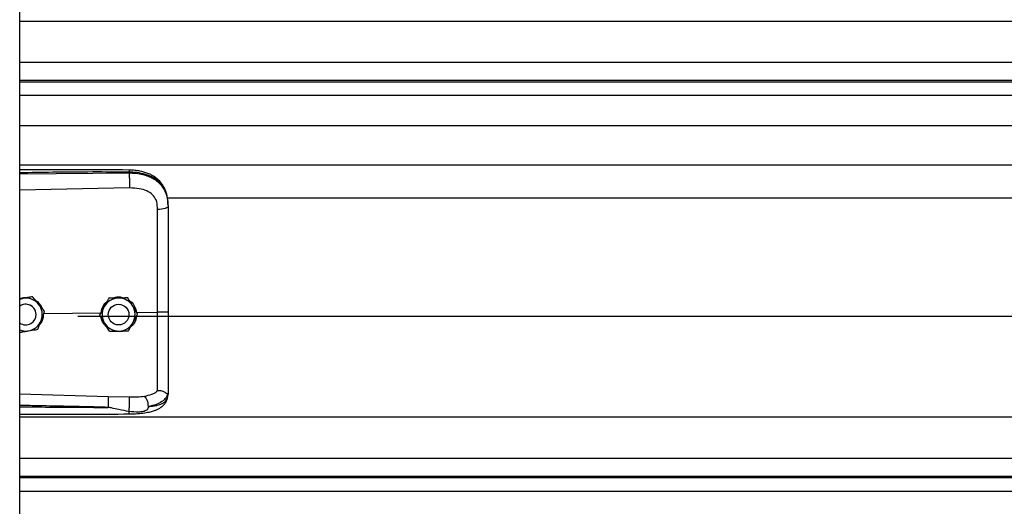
# Model space of a CAD drawing. Header units: inches. Extents: x 170 to 284, y 215 to 248.
# Tile 396 of 656: x 202.5 to 203.012, y 223.769 to 224.021. Entities that reach past the tile are written whole.
import ezdxf

# ---------------------------------------------------------------- set-up
doc = ezdxf.new("R2010")
doc.units = ezdxf.units.IN
doc.header["$LTSCALE"] = 0.25
doc.header["$MEASUREMENT"] = 0
doc.layers.add('RH FRONT OF HOOD', color=7, linetype='Continuous')

msp = doc.modelspace()

# ---------------------------------------------------------------- linework, layer by layer
at = {"layer": 'RH FRONT OF HOOD'}
for p, q in [((202.5003237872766, 220.1328032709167), (202.5003237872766, 224.3332527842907)), ((202.5003237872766, 224.020570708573), (206.5326438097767, 224.020570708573)), ((202.5003237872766, 223.9991917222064), (206.5326438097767, 223.9991917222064)), ((206.5326438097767, 223.9897064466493), (202.5003237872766, 223.9897064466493)), ((202.5003237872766, 223.9890670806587), (206.5326438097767, 223.9890670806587)), ((202.5003237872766, 223.9820489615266), (206.5326438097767, 223.9820489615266)), ((202.5003237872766, 223.9663648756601), (206.5326438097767, 223.9663648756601)), ((202.5003237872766, 223.9459768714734), (206.5326438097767, 223.9459768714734)), ((202.5003237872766, 223.9412285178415), (202.5571710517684, 223.9417652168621)), ((202.5571710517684, 223.9417652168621), (202.5571710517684, 223.9421765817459)), ((202.557267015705, 223.9339763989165), (202.5003237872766, 223.9327668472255)), ((202.5768719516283, 223.9289012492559), (206.4560926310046, 223.9289012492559)), ((202.5773665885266, 223.9248419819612), (202.5773665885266, 223.92435366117)), ((202.5020983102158, 223.8767005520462), (202.5003237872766, 223.8764116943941)), ((202.5069763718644, 223.8774966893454), (202.5060478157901, 223.8773455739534)), ((202.5069763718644, 223.8774950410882), (202.5069763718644, 223.8774966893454)), ((202.5466154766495, 223.8767369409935), (202.5466154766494, 223.8767385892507)), ((202.5564989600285, 223.8768852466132), (202.5564989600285, 223.8768868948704)), ((202.5088241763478, 223.868250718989), (202.5088241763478, 223.8682515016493)), ((202.5128579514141, 223.8688579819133), (202.5425559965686, 223.8691422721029)), ((202.5132301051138, 223.8698402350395), (202.5132301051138, 223.8698418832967)), ((202.5418021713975, 223.8681034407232), (202.5418021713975, 223.8681050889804)), ((202.5463354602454, 223.868251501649), (202.5463733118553, 223.8688867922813)), ((202.5463354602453, 223.8682515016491), (202.5463354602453, 223.8682507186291)), ((202.5553328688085, 223.8721658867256), (202.5562784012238, 223.8709958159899)), ((202.5562784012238, 223.8709958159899), (202.5564259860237, 223.8707321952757)), ((202.5570180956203, 223.8686869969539), (202.5570358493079, 223.8682515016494)), ((202.5570358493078, 223.8682507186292), (202.5570358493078, 223.8682515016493)), ((202.5609953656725, 223.8693187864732), (202.5719089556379, 223.8694232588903)), ((202.5615691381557, 223.8684000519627), (202.5615691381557, 223.8684017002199)), ((202.5304915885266, 223.8675087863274), (206.5024760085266, 223.8675087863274)), ((202.5773665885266, 223.8273005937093), (202.5773665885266, 223.8267717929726)), ((202.5003237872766, 223.8270951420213), (202.5462594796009, 223.8257633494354)), ((202.5462594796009, 223.8257633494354), (202.5572451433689, 223.8255012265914)), ((202.5770268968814, 223.8247866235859), (202.5773665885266, 223.8267717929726)), ((202.5003237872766, 223.815123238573), (206.5326438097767, 223.815123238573)), ((202.5003237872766, 223.7937442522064), (206.5326438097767, 223.7937442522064)), ((206.5326438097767, 223.7842589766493), (202.5003237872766, 223.7842589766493)), ((202.5003237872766, 223.7836196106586), (206.5326438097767, 223.7836196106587)), ((202.5003237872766, 223.7766014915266), (206.5326438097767, 223.7766014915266))]:
    msp.add_line(p, q, dxfattribs=at)
at = {"layer": 'RH FRONT OF HOOD', "flags": 128}
for points in [[(202.5773665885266, 223.92435366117), (202.577262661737, 223.9240579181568), (202.5769547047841, 223.9237730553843), (202.5764540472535, 223.9235095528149), (202.5757791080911, 223.9232771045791), (202.5749547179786, 223.9230842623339), (202.5740112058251, 223.9229381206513), (202.5729832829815, 223.9228440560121), (202.5719087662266, 223.9228055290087)], [(202.5003237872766, 223.8762110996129), (202.501007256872, 223.8764487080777), (202.5020983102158, 223.8767005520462)]]:
    msp.add_lwpolyline(points, dxfattribs=at)
at = {"layer": 'RH FRONT OF HOOD'}
msp.add_circle((202.5516856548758, 223.8682507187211), 0.005350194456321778, dxfattribs=at)
for centre, radius, start, end in [((202.5034739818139, 223.8682515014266), 0.005350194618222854, 39.24773075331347, 126.0718980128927), ((202.5034739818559, 223.8682507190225), 0.005350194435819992, 300.0097421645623, 126.0718999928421), ((202.5034739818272, 223.8682515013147), 0.00856031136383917, 39.24773070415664, 99.24772960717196), ((202.5034739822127, 223.8682515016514), 0.008560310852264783, 339.2477292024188, 39.24773059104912), ((202.5516856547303, 223.8682515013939), 0.008560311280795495, 90.85968127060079, 150.8596805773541), ((202.5516856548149, 223.8682515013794), 0.00856031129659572, 30.8596826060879, 90.8596818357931), ((202.5034739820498, 223.8682515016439), 0.005350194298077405, 5.903435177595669e-08, 39.24773054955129), ((202.5516856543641, 223.8682515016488), 0.008560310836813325, 150.8596808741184, 210.8596823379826), ((202.5516856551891, 223.8682515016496), 0.008560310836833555, 330.8596808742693, 30.85968233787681), ((202.5034739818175, 223.8682507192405), 0.005350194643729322, 233.9281021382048, 300.009741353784), ((202.5034739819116, 223.8682515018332), 0.008560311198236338, 279.2477290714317, 339.247728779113), ((202.5516856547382, 223.868251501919), 0.008560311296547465, 210.8596826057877, 270.8596818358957), ((202.5516856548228, 223.8682515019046), 0.008560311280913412, 270.8596812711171, 330.8596805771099), ((202.5034739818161, 223.8682515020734), 0.00856031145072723, 248.407675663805, 279.2477294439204)]:
    msp.add_arc(centre, radius, start, end, dxfattribs=at)
for points, knots in [([(202.5571524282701, 223.943268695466), (202.5479354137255, 223.9433366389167), (202.5298485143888, 223.9434699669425), (202.5109049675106, 223.9434126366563), (202.5011792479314, 223.9433598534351), (202.5003237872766, 223.943355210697)], [0, 0, 0, 0, 0.4865830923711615, 0.9548405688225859, 1, 1, 1, 1]), ([(202.5571710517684, 223.9421765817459), (202.5508652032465, 223.9422159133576), (202.5376261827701, 223.9422984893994), (202.518676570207, 223.9421173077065), (202.5060360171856, 223.9418963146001), (202.5003237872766, 223.9417964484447)], [0, 0, 0, 0, 0.3326703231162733, 0.6984356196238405, 1, 1, 1, 1]), ([(202.5571522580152, 223.9432528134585), (202.5571534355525, 223.9432568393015), (202.5571574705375, 223.9432706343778), (202.5571626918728, 223.9431557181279), (202.5571693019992, 223.9428629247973), (202.5571703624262, 223.9424469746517), (202.5571710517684, 223.9421765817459)], [0, 0, 0, 0, 0.09787641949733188, 0.3353863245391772, 0.5679606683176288, 1, 1, 1, 1]), ([(202.5772801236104, 223.9268850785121), (202.5771611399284, 223.9279555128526), (202.5769457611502, 223.9298931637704), (202.576200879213, 223.9324117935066), (202.5753436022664, 223.9343215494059), (202.574268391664, 223.9360741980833), (202.5729533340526, 223.937662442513), (202.5714826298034, 223.938957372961), (202.5701089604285, 223.9399172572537), (202.568666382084, 223.9407487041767), (202.5662881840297, 223.9418158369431), (202.5633517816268, 223.942628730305), (202.560042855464, 223.9431571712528), (202.5581510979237, 223.9432301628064), (202.5571524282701, 223.9432686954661)], [0, 0, 0, 0, 0.1084465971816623, 0.1963050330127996, 0.269182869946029, 0.3279968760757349, 0.4149595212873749, 0.4916410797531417, 0.53897604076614, 0.5941910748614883, 0.6694152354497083, 0.8148545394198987, 0.9022606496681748, 1, 1, 1, 1]), ([(202.5773665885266, 223.9248419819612), (202.5773038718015, 223.9261984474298), (202.5771854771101, 223.9287591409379), (202.5762159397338, 223.9322501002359), (202.5749267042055, 223.934662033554), (202.5735628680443, 223.9363647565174), (202.5724799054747, 223.9374081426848), (202.571420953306, 223.9382366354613), (202.5704315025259, 223.9388965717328), (202.5691971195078, 223.9395916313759), (202.5676031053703, 223.9403173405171), (202.5649393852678, 223.9412253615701), (202.5614042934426, 223.9419852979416), (202.5584977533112, 223.9421166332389), (202.5571710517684, 223.9421765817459)], [0, 0, 0, 0, 0.1307156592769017, 0.2467609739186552, 0.3577928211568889, 0.4170971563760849, 0.4791482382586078, 0.5177152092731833, 0.5590896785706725, 0.6032945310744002, 0.6633484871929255, 0.7353692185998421, 0.8792082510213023, 1, 1, 1, 1]), ([(202.5571710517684, 223.9417652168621), (202.5571927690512, 223.9411893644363), (202.5572378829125, 223.9399931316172), (202.5572788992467, 223.9377680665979), (202.5572921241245, 223.9355906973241), (202.5572751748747, 223.934500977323), (202.557267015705, 223.9339763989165)], [0, 0, 0, 0, 0.2406941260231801, 0.4999999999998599, 0.7593058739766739, 1, 1, 1, 1]), ([(202.5571710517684, 223.9417652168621), (202.5583678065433, 223.9417335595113), (202.5608000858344, 223.9416692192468), (202.5641296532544, 223.941050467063), (202.5671080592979, 223.9401072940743), (202.5696396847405, 223.9388937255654), (202.5718852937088, 223.9373477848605), (202.573747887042, 223.9355125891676), (202.5752415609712, 223.9333774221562), (202.5764108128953, 223.9308228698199), (202.5772076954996, 223.9277465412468), (202.5773131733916, 223.9254942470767), (202.5773665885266, 223.92435366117)], [0, 0, 0, 0, 0.1094013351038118, 0.2223468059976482, 0.315179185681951, 0.4102231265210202, 0.5012749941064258, 0.5946006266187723, 0.6834485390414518, 0.7745330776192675, 0.8858211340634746, 1, 1, 1, 1]), ([(202.5714831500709, 223.9267388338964), (202.5714831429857, 223.926738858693), (202.5713805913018, 223.927097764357), (202.5708853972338, 223.9285039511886), (202.5693493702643, 223.9307066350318), (202.5662823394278, 223.9326098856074), (202.5621661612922, 223.9338215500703), (202.559013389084, 223.93392120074), (202.557267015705, 223.9339763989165)], [0, 0, 0, 0, 4.497367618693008e-06, 0.06509473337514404, 0.261670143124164, 0.4753105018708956, 0.709365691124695, 1, 1, 1, 1]), ([(202.5719087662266, 223.9228055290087), (202.571838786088, 223.9241301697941), (202.5717688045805, 223.9254548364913), (202.5714831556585, 223.9267388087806), (202.5714831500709, 223.9267388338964)], [0, 0, 0, 0, 0.999980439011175, 1, 1, 1, 1]), ([(202.5773665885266, 223.92435366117), (202.5773665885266, 223.9207234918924), (202.5773665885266, 223.9134525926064), (202.5773665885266, 223.9023718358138), (202.5773665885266, 223.8911892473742), (202.5773665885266, 223.8802205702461), (202.5773665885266, 223.8729727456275), (202.5773665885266, 223.8694929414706)], [0, 0, 0, 0, 0.2027568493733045, 0.4061035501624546, 0.60886041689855, 0.8122072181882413, 1, 1, 1, 1]), ([(202.5719089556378, 223.8694232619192), (202.5719089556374, 223.8694232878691), (202.5719088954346, 223.8728096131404), (202.5719088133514, 223.8798563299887), (202.5719087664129, 223.8905295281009), (202.5719087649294, 223.9014055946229), (202.5719087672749, 223.9121929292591), (202.571908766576, 223.9192679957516), (202.5719087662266, 223.9228055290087)], [0, 0, 0, 0, 1.439079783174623e-06, 0.1877923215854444, 0.3908439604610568, 0.5938956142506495, 0.796947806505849, 1, 1, 1, 1]), ([(202.5003237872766, 223.8765306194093), (202.5011614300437, 223.8768112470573), (202.5025706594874, 223.8772833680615), (202.5040437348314, 223.8771647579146), (202.5046412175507, 223.8771166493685)], [0, 0, 0, 0, 0.5943977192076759, 1, 1, 1, 1]), ([(202.5069763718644, 223.8774950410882), (202.506300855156, 223.8773849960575), (202.5049339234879, 223.877162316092), (202.5032688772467, 223.8768911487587), (202.5023156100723, 223.8767359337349), (202.5020983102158, 223.8767005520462)], [0, 0, 0, 0, 0.4299704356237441, 0.8700602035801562, 0.9999999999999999, 0.9999999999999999, 0.9999999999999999, 0.9999999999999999]), ([(202.5101032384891, 223.8736695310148), (202.5099795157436, 223.8738209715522), (202.5090118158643, 223.875005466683), (202.5079506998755, 223.8763042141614), (202.5070713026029, 223.8773805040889), (202.5069763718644, 223.8774966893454)], [0, 0, 0, 0, 0.1156468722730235, 0.9045342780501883, 1, 1, 1, 1]), ([(202.5101032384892, 223.8736673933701), (202.5099795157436, 223.8738188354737), (202.5090118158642, 223.8750033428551), (202.5079506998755, 223.8763022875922), (202.5070713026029, 223.8773788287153), (202.5069763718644, 223.8774950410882)], [0, 0, 0, 0, 0.115646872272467, 0.9045342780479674, 1, 1, 1, 1]), ([(202.5082475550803, 223.8758007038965), (202.5088969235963, 223.8753729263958), (202.5103878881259, 223.874390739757), (202.5116895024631, 223.8726582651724), (202.5119654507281, 223.8714219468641), (202.512020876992, 223.871173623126)], [0, 0, 0, 0, 0.3814222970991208, 0.8757540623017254, 1, 1, 1, 1]), ([(202.5132301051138, 223.8698418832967), (202.5129660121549, 223.8701651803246), (202.5119668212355, 223.8713883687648), (202.5108931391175, 223.87270263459), (202.5101032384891, 223.8736695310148)], [0, 0, 0, 0, 0.2643068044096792, 1, 1, 1, 1]), ([(202.5132301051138, 223.8698402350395), (202.5129660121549, 223.8701634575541), (202.5119668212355, 223.8713863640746), (202.5108931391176, 223.8727005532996), (202.5101032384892, 223.8736673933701)], [0, 0, 0, 0, 0.2643068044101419, 1, 1, 1, 1]), ([(202.5427198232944, 223.8697511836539), (202.5428822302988, 223.8705031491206), (202.5432611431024, 223.8722575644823), (202.5443905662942, 223.8740980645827), (202.5454303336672, 223.8748294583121), (202.545628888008, 223.8749691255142)], [0, 0, 0, 0, 0.3776771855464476, 0.8811610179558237, 1, 1, 1, 1]), ([(202.5466154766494, 223.8767385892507), (202.5462822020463, 223.8761408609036), (202.5456078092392, 223.8749313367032), (202.5447863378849, 223.8734579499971), (202.5443160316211, 223.8726143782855), (202.5442088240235, 223.8724220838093)], [0, 0, 0, 0, 0.4299704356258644, 0.8700602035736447, 0.9999999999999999, 0.9999999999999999, 0.9999999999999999, 0.9999999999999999]), ([(202.5466154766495, 223.8767369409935), (202.5462822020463, 223.8761390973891), (202.5456078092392, 223.8749293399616), (202.5447863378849, 223.873455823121), (202.5443160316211, 223.8726122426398), (202.5442088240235, 223.8724199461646)], [0, 0, 0, 0, 0.4299704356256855, 0.8700602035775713, 0.9999999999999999, 0.9999999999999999, 0.9999999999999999, 0.9999999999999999]), ([(202.551557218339, 223.8768129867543), (202.5502851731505, 223.8767938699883), (202.5485886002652, 223.8767683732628), (202.5470103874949, 223.8767445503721), (202.5466154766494, 223.8767385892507)], [0, 0, 0, 0, 0.7497733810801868, 1, 1, 1, 1]), ([(202.551557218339, 223.8768108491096), (202.5502851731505, 223.8767917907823), (202.5485886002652, 223.8767663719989), (202.5470103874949, 223.8767428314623), (202.5466154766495, 223.8767369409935)], [0, 0, 0, 0, 0.7497733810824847, 0.9999999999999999, 0.9999999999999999, 0.9999999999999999, 0.9999999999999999]), ([(202.5487618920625, 223.8767709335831), (202.5493308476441, 223.8769841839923), (202.5505122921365, 223.8774270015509), (202.5525568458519, 223.8774820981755), (202.5538940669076, 223.8770752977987), (202.5546062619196, 223.8768586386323)], [0, 0, 0, 0, 0.3027399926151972, 0.6286439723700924, 1, 1, 1, 1]), ([(202.5564989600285, 223.8768868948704), (202.5558146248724, 223.8768766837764), (202.5544298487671, 223.8768560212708), (202.5527430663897, 223.8768307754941), (202.5517773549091, 223.876816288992), (202.551557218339, 223.8768129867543)], [0, 0, 0, 0, 0.4299704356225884, 0.8700602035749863, 1, 1, 1, 1]), ([(202.5564989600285, 223.8768852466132), (202.5558146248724, 223.876874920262), (202.5544298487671, 223.8768540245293), (202.5527430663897, 223.876828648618), (202.5517773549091, 223.8768141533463), (202.551557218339, 223.8768108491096)], [0, 0, 0, 0, 0.429970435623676, 0.8700602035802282, 0.9999999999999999, 0.9999999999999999, 0.9999999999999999, 0.9999999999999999]), ([(202.5590340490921, 223.872644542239), (202.5589337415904, 223.8728124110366), (202.5581491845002, 223.8741254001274), (202.5572888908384, 223.8755650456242), (202.5565759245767, 223.8767581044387), (202.5564989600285, 223.8768868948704)], [0, 0, 0, 0, 0.1156468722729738, 0.9045342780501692, 1, 1, 1, 1]), ([(202.5590340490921, 223.8726424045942), (202.5589337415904, 223.8728102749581), (202.5581491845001, 223.8741232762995), (202.5572888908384, 223.875563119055), (202.5565759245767, 223.8767564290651), (202.5564989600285, 223.8768852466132)], [0, 0, 0, 0, 0.1156468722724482, 0.9045342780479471, 1, 1, 1, 1]), ([(202.5573738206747, 223.8754228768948), (202.5576189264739, 223.8752750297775), (202.5587517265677, 223.8745917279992), (202.5602255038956, 223.8724923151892), (202.5607326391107, 223.8704017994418), (202.5609953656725, 223.8693187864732)], [0, 0, 0, 0, 0.1174426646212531, 0.5427821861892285, 1, 1, 1, 1]), ([(202.5125641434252, 223.8680825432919), (202.5124880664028, 223.8672568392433), (202.5123259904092, 223.8654977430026), (202.5114771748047, 223.8636897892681), (202.5106929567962, 223.86298909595), (202.5106041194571, 223.8629097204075)], [0, 0, 0, 0, 0.439592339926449, 0.9365162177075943, 1, 1, 1, 1]), ([(202.5114789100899, 223.8652183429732), (202.5119296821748, 223.8664080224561), (202.5125308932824, 223.8679947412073), (202.513090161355, 223.8694708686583), (202.5132301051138, 223.8698402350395)], [0, 0, 0, 0, 0.7497733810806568, 1, 1, 1, 1]), ([(202.5442088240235, 223.8724220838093), (202.54358933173, 223.8713108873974), (202.54276309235, 223.8698288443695), (202.541994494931, 223.8684500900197), (202.5418021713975, 223.8681050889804)], [0, 0, 0, 0, 0.7497733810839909, 1, 1, 1, 1]), ([(202.5442088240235, 223.8724199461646), (202.54358933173, 223.8713088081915), (202.54276309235, 223.8698268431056), (202.541994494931, 223.86844837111), (202.5418021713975, 223.8681034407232)], [0, 0, 0, 0, 0.7497733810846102, 0.9999999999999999, 0.9999999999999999, 0.9999999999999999, 0.9999999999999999]), ([(202.5443372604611, 223.8638605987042), (202.5442369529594, 223.8640284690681), (202.5434523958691, 223.8653414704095), (202.5425921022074, 223.866781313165), (202.5418791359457, 223.8679746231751), (202.5418021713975, 223.8681034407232)], [0, 0, 0, 0, 0.1156468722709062, 0.9045342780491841, 0.9999999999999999, 0.9999999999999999, 0.9999999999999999, 0.9999999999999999]), ([(202.5615691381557, 223.8684017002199), (202.5613550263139, 223.8687600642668), (202.5605449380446, 223.8701159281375), (202.5596744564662, 223.8715727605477), (202.5590340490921, 223.872644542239)], [0, 0, 0, 0, 0.2643068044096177, 1, 1, 1, 1]), ([(202.5615691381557, 223.8684000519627), (202.5613550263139, 223.8687583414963), (202.5605449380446, 223.8701139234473), (202.5596744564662, 223.8715706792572), (202.5590340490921, 223.8726424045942)], [0, 0, 0, 0, 0.2643068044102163, 1, 1, 1, 1]), ([(202.5591624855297, 223.8640830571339), (202.5597819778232, 223.8651942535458), (202.5606082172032, 223.8666762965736), (202.5613768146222, 223.8680550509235), (202.5615691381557, 223.8684000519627)], [0, 0, 0, 0, 0.7497733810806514, 1, 1, 1, 1]), ([(202.5719087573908, 223.8287326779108), (202.5719087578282, 223.8289953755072), (202.5719087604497, 223.8305698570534), (202.5719087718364, 223.8340012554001), (202.5719088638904, 223.8396025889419), (202.5719091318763, 223.8460424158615), (202.5719094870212, 223.8532684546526), (202.5719097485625, 223.8611432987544), (202.5719097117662, 223.8666712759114), (202.5719096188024, 223.8694232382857), (202.5719096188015, 223.8694232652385)], [0, 0, 0, 0, 0.03155846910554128, 0.1891461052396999, 0.3467338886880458, 0.5043277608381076, 0.6619226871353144, 0.8309600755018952, 0.9999983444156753, 1, 1, 1, 1]), ([(202.5773665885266, 223.8694929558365), (202.5772853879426, 223.8694815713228), (202.5771229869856, 223.869458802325), (202.5758701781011, 223.8694308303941), (202.5740727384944, 223.8694148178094), (202.5726306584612, 223.8694204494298), (202.5719096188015, 223.8694232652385)], [0, 0, 0, 0, 0.2500007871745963, 0.5000009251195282, 0.750000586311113, 1, 1, 1, 1]), ([(202.5773665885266, 223.8694929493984), (202.5773665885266, 223.8664556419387), (202.5773665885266, 223.8602802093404), (202.5773665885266, 223.8514932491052), (202.5773665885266, 223.8433266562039), (202.5773665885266, 223.8367466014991), (202.5773665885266, 223.8313619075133), (202.5773665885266, 223.8286613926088), (202.5773665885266, 223.8273005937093)], [0, 0, 0, 0, 0.1870908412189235, 0.3803918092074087, 0.5558755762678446, 0.7364481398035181, 0.8671952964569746, 1, 1, 1, 1]), ([(202.509727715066, 223.8605969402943), (202.5099702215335, 223.8612368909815), (202.5104609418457, 223.8625318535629), (202.5110586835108, 223.8641093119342), (202.5114009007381, 223.865012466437), (202.5114789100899, 223.8652183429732)], [0, 0, 0, 0, 0.4299704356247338, 0.8700602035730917, 1, 1, 1, 1]), ([(202.5456180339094, 223.8617172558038), (202.5449669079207, 223.8623794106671), (202.5436188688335, 223.8637502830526), (202.5427172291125, 223.8656211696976), (202.5426726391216, 223.8666341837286), (202.5426720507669, 223.8666475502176)], [0, 0, 0, 0, 0.4797011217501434, 0.9931347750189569, 1, 1, 1, 1]), ([(202.5468723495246, 223.8596182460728), (202.5466582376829, 223.8599765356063), (202.5458481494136, 223.8613321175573), (202.5449776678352, 223.8627888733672), (202.5443372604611, 223.8638605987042)], [0, 0, 0, 0, 0.2643068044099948, 1, 1, 1, 1]), ([(202.5567558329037, 223.8597665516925), (202.5570891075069, 223.8603642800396), (202.557763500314, 223.86157380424), (202.5585849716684, 223.863047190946), (202.5590552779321, 223.8638907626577), (202.5591624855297, 223.8640830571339)], [0, 0, 0, 0, 0.4299704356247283, 0.8700602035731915, 1, 1, 1, 1]), ([(202.5608892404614, 223.8671804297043), (202.5607771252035, 223.8664671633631), (202.5605144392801, 223.8647959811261), (202.5593601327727, 223.8628732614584), (202.5582254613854, 223.8620218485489), (202.5578606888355, 223.8617481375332)], [0, 0, 0, 0, 0.3356490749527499, 0.7864254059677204, 1, 1, 1, 1]), ([(202.5003237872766, 223.8590657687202), (202.5008835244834, 223.8591568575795), (202.5021352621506, 223.8593605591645), (202.5036792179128, 223.8596118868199), (202.5046323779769, 223.8597670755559), (202.5048496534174, 223.8598024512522)], [0, 0, 0, 0, 0.3844201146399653, 0.8596768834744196, 1, 1, 1, 1]), ([(202.5048496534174, 223.8598024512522), (202.5061053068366, 223.8600069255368), (202.5077800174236, 223.8602796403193), (202.5093378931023, 223.8605334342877), (202.509727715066, 223.8605969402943)], [0, 0, 0, 0, 0.7497733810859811, 1, 1, 1, 1]), ([(202.5468723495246, 223.8596182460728), (202.5475566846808, 223.8596284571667), (202.5489414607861, 223.8596491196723), (202.5506282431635, 223.859674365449), (202.5515939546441, 223.8596888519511), (202.5518140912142, 223.8596921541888)], [0, 0, 0, 0, 0.4299704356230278, 0.8700602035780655, 1, 1, 1, 1]), ([(202.5539583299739, 223.8597244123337), (202.5538644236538, 223.8596878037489), (202.5530900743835, 223.8593859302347), (202.5517940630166, 223.8593269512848), (202.5506860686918, 223.8595795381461), (202.550292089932, 223.8596693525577)], [0, 0, 0, 0, 0.08167163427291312, 0.6734623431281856, 1, 1, 1, 1]), ([(202.5518140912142, 223.8596921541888), (202.5530861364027, 223.8597112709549), (202.554782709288, 223.8597367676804), (202.5563609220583, 223.8597605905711), (202.5567558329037, 223.8597665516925)], [0, 0, 0, 0, 0.7497733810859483, 1, 1, 1, 1]), ([(202.5650745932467, 223.8259086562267), (202.566448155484, 223.8261965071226), (202.5685325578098, 223.8266333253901), (202.5707083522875, 223.8276740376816), (202.5715073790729, 223.8283793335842), (202.5719087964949, 223.8287336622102)], [0, 0, 0, 0, 0.4901989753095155, 0.7438846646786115, 1, 1, 1, 1]), ([(202.5771695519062, 223.8270502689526), (202.5771204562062, 223.8270417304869), (202.5770196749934, 223.8270242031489), (202.5767280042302, 223.8272104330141), (202.5762625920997, 223.8275412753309), (202.5753863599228, 223.8281213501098), (202.5739071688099, 223.8287394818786), (202.5725663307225, 223.8287355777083), (202.5719087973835, 223.828733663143)], [0, 0, 0, 0, 0.1136768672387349, 0.2333502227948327, 0.3620694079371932, 0.5019163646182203, 0.755744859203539, 1, 1, 1, 1]), ([(202.5773665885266, 223.8273005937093), (202.5773665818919, 223.8272993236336), (202.5773665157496, 223.8272866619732), (202.5773593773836, 223.827182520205), (202.5772609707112, 223.8271041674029), (202.5771732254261, 223.8270343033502)], [0, 0, 0, 0, 0.01193493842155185, 0.118981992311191, 1, 1, 1, 1]), ([(202.546259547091, 223.8257633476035), (202.5462661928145, 223.8255245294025), (202.5462764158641, 223.8251571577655), (202.5462743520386, 223.824295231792), (202.5462667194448, 223.8235204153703), (202.5462524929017, 223.8226599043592), (202.5462275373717, 223.8215004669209), (202.5462011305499, 223.8206570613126), (202.5461839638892, 223.8201087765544)], [0, 0, 0, 0, 0.2394514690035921, 0.3683457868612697, 0.4999761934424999, 0.631610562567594, 0.7605158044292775, 0.9999999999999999, 0.9999999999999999, 0.9999999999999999, 0.9999999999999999]), ([(202.5571140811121, 223.816677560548), (202.5586021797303, 223.816713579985), (202.5613833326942, 223.8167808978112), (202.565118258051, 223.8172039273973), (202.5679935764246, 223.8177632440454), (202.5700949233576, 223.8183717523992), (202.5716777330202, 223.8189799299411), (202.5730534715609, 223.8196752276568), (202.5743254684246, 223.8205580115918), (202.5754526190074, 223.8216328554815), (202.5764664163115, 223.8230517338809), (202.5768210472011, 223.8241537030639), (202.5770099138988, 223.8247405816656)], [0, 0, 0, 0, 0.1696911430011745, 0.3171409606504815, 0.4424359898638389, 0.5384364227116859, 0.6083291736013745, 0.684095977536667, 0.7426779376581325, 0.8151683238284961, 0.9015637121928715, 1, 1, 1, 1]), ([(202.5571597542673, 223.8179307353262), (202.5571757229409, 223.8181713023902), (202.5572094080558, 223.8186787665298), (202.5572542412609, 223.8196888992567), (202.5572912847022, 223.8208763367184), (202.5573140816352, 223.8221482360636), (202.5573192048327, 223.8233517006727), (202.5573067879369, 223.8243476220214), (202.5572816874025, 223.8250869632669), (202.5572568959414, 223.8253679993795), (202.557245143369, 223.8255012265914)], [0, 0, 0, 0, 0.1098512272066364, 0.2317256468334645, 0.3631776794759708, 0.4999999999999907, 0.6368223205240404, 0.7682743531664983, 0.8901487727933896, 1, 1, 1, 1]), ([(202.5572451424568, 223.8255012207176), (202.5585972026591, 223.8254939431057), (202.5612992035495, 223.8254793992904), (202.5638058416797, 223.8257638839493), (202.5650581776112, 223.8259060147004)], [0, 0, 0, 0, 0.5003922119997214, 1, 1, 1, 1]), ([(202.5671636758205, 223.8205075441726), (202.567138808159, 223.8210375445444), (202.5670871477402, 223.8221385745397), (202.5666114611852, 223.8238010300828), (202.5659067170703, 223.8251890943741), (202.5653435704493, 223.8256745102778), (202.565072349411, 223.8259082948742)], [0, 0, 0, 0, 0.2405618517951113, 0.4997464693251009, 0.7590693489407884, 1, 1, 1, 1]), ([(202.5771737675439, 223.8270500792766), (202.5768981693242, 223.8263280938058), (202.5763321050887, 223.8248451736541), (202.5742792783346, 223.8230118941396), (202.5712910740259, 223.8214538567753), (202.5685640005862, 223.820830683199), (202.5671641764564, 223.8205108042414)], [0, 0, 0, 0, 0.2305257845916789, 0.4734878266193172, 0.7297379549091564, 1, 1, 1, 1]), ([(202.5671652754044, 223.8205090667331), (202.5677115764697, 223.8205661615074), (202.5690165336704, 223.8207025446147), (202.570415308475, 223.8209306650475), (202.5713702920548, 223.8211245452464), (202.5726036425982, 223.8214023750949), (202.5742899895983, 223.8219685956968), (202.5761097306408, 223.8230940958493), (202.5767152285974, 223.8242114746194), (202.5770268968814, 223.8247866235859)], [0, 0, 0, 0, 0.1091879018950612, 0.260818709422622, 0.307798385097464, 0.3355235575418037, 0.5627886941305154, 0.7749539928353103, 1, 1, 1, 1]), ([(202.5461838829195, 223.8201064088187), (202.5422838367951, 223.8202056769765), (202.5340137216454, 223.8204161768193), (202.5209017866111, 223.8206983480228), (202.5099538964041, 223.8209109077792), (202.502937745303, 223.8210389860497), (202.5007627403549, 223.8210770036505), (202.5003237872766, 223.8210846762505)], [0, 0, 0, 0, 0.2551597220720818, 0.5410705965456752, 0.8577348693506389, 0.9712884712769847, 1, 1, 1, 1]), ([(202.5003237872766, 223.8204396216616), (202.5029214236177, 223.820407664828), (202.5079874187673, 223.8203453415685), (202.5155515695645, 223.820264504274), (202.5232037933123, 223.8201952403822), (202.5309617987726, 223.8201436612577), (202.5386843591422, 223.8201106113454), (202.5437212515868, 223.8201077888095), (202.5461838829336, 223.8201064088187)], [0, 0, 0, 0, 0.169941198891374, 0.3314248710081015, 0.4948424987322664, 0.6705311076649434, 0.8389164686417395, 1, 1, 1, 1]), ([(202.5571597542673, 223.8179307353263), (202.5553789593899, 223.8182768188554), (202.5523238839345, 223.818870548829), (202.5488879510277, 223.8195905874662), (202.5471497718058, 223.819947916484), (202.5466522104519, 223.8200491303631), (202.5465016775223, 223.8200751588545), (202.5464513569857, 223.8200838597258)], [0, 0, 0, 0, 0.5022803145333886, 0.861696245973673, 0.9584272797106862, 0.9861029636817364, 1, 1, 1, 1]), ([(202.5571140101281, 223.8166994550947), (202.5571147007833, 223.8166925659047), (202.5571212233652, 223.8166275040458), (202.5571321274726, 223.8168172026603), (202.5571462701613, 223.8171440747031), (202.5571549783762, 223.8175766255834), (202.5571589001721, 223.8178674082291), (202.5571597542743, 223.8179307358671)], [0, 0, 0, 0, 0.03436730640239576, 0.3245665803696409, 0.6210149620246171, 0.9174633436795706, 0.9999999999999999, 0.9999999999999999, 0.9999999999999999, 0.9999999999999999]), ([(202.5671650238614, 223.8205058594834), (202.567090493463, 223.8201355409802), (202.5669865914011, 223.819619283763), (202.5666148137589, 223.8190219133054), (202.5661941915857, 223.8185890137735), (202.5653904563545, 223.8181444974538), (202.5639131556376, 223.8177829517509), (202.561152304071, 223.8175428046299), (202.5587555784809, 223.8177756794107), (202.5571597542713, 223.8179307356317)], [0, 0, 0, 0, 0.1001269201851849, 0.1395859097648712, 0.1897135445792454, 0.2582342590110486, 0.369735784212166, 0.5803479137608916, 1, 1, 1, 1]), ([(202.5003237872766, 223.816540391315), (202.5039899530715, 223.8165410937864), (202.5154624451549, 223.8165432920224), (202.5343932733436, 223.8165711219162), (202.5496564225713, 223.8166426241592), (202.557114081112, 223.8166775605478)], [0, 0, 0, 0, 0.1936599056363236, 0.6060178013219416, 0.9999999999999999, 0.9999999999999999, 0.9999999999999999, 0.9999999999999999])]:
    msp.add_open_spline(points, degree=3, knots=knots, dxfattribs=at)

doc.saveas('drawing.dxf')
